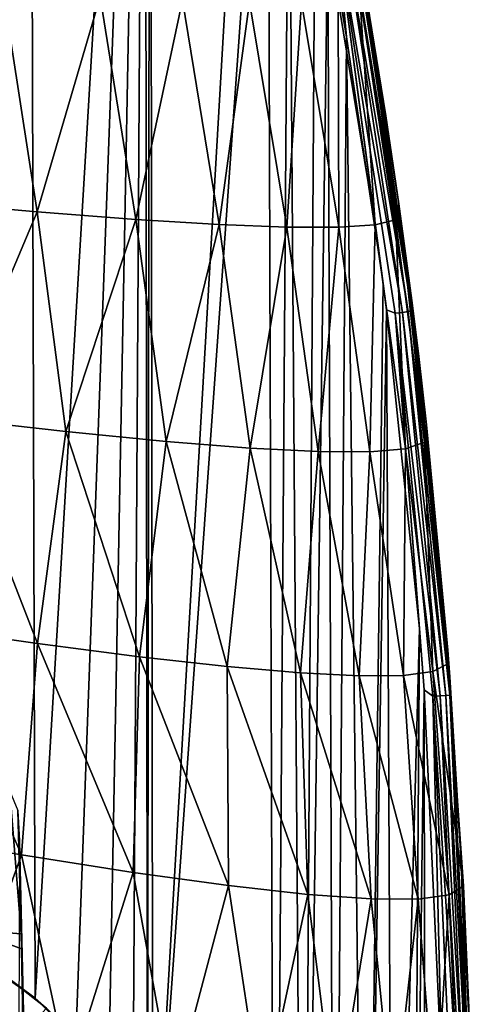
# Model space of a CAD drawing. Header units: metres. Extents: x -25 to 25, y -125 to 22.
# Tile 532 of 552: x 21.29 to 24.73, y -10.93 to -3.46. Entities that reach past the tile are written whole.
import ezdxf

# ---------------------------------------------------------------- set-up
doc = ezdxf.new("R2010")
doc.units = ezdxf.units.M
doc.layers.add('solid_500465_01', color=7, linetype='CONTINUOUS')

msp = doc.modelspace()

# ---------------------------------------------------------------- linework, layer by layer
at = {"layer": 'solid_500465_01'}
for points in [[(21.31069, 5.873079), (20.654087, -10.450512), (20.648144, -1.04473)], [(21.31069, 5.873079), (21.050611, -10.635806), (20.654087, -10.450512)], [(21.31069, 5.873079), (21.358633, 5.738719), (21.050611, -10.635806)], [(21.358633, 5.738719), (21.40584, -10.884295), (21.050611, -10.635806)], [(21.358633, 5.738719), (22.240648, 3.044849), (21.40584, -10.884295)], [(22.240648, 3.044849), (21.715706, -11.19416), (21.40584, -10.884295)], [(22.240648, 3.044849), (21.964193, -11.549388), (21.715706, -11.19416)], [(22.240648, 3.044849), (22.149488, -11.945913), (21.964193, -11.549388)], [(22.240648, 3.044849), (22.260756, -12.361474), (22.149488, -11.945913)], [(22.240648, 3.044849), (22.280205, 2.911037), (22.260756, -12.361474)], [(22.280205, 2.911037), (22.299999, -12.8), (22.260756, -12.361474)], [(22.280205, 2.911037), (23.044086, 0.037224), (22.299999, -12.8)], [(23.044086, 0.037224), (23.174875, -0.529091), (22.299999, -12.8)], [(23.174875, -0.529091), (23.22373, -16.417131), (22.299999, -12.8)], [(23.174875, -0.529091), (23.333162, -1.254934), (23.22373, -16.417131)], [(23.333162, -1.254934), (23.443289, -16.293259), (23.22373, -16.417131)], [(23.333162, -1.254934), (23.533255, -2.249625), (23.443289, -16.293259)], [(23.533255, -2.249625), (23.628246, -2.758839), (23.443289, -16.293259)], [(23.628246, -2.758839), (23.678102, -16.117458), (23.443289, -16.293259)], [(23.628246, -2.758839), (23.772409, -3.589207), (23.678102, -16.117458)], [(23.698402, -2.799582, 0.009782), (23.772409, -3.589207), (23.628246, -2.758839)], [(23.698402, -2.799582, 0.009782), (23.753254, -2.789675, 0.03817), (24.195328, -5.680095, 0.037861)], [(23.698402, -2.799582, 0.009782), (24.195328, -5.680095, 0.037861), (24.1402, -5.687032, 0.0097)], [(23.698402, -2.799582, 0.009782), (24.075005, -5.661941), (24.04933, -5.46176)], [(23.698402, -2.799582, 0.009782), (24.1402, -5.687032, 0.0097), (24.075005, -5.661941)], [(23.698402, -2.799582, 0.009782), (24.04933, -5.46176), (23.772409, -3.589207)], [(23.753254, -2.789675, 0.03817), (23.796793, -2.781812, 0.082388), (24.239185, -5.674576, 0.081749)], [(23.753254, -2.789675, 0.03817), (24.239185, -5.674576, 0.081749), (24.195328, -5.680095, 0.037861)], [(23.796793, -2.781812, 0.082388), (23.82476, -2.77676, 0.13811), (24.267519, -5.671011, 0.137108)], [(23.796793, -2.781812, 0.082388), (24.267519, -5.671011, 0.137108), (24.239185, -5.674576, 0.081749)], [(23.82476, -2.77676, 0.13811), (23.833099, -2.767704, 0.199891), (24.272305, -5.627934, 0.198613)], [(23.82476, -2.77676, 0.13811), (24.272305, -5.627934, 0.198613), (24.267519, -5.671011, 0.137108)], [(23.833099, -2.767704, 0.199891), (24.169031, -4.856286, 0.199027), (24.272305, -5.627934, 0.198613)], [(23.833099, -2.767704, 0.199891), (24.070477, -4.187548, 0.199345), (24.169031, -4.856286, 0.199027)], [(23.833099, -2.767704, 0.199891), (23.910818, -3.20796, 0.199741), (24.070477, -4.187548, 0.199345)], [(23.910818, -3.20796, 0.199741), (23.871716, -3.287928, 3.423659), (24.143339, -4.977592, 3.418519)], [(23.910818, -3.20796, 0.199741), (24.143339, -4.977592, 3.418519), (24.070477, -4.187548, 0.199345)], [(21.162369, -3.242882, 22.558607), (20.553539, -4.841162, 25.643385), (21.421431, -4.917573, 22.527714)], [(21.901031, -3.283086, 19.412745), (21.162369, -3.242882, 22.558607), (21.421431, -4.917573, 22.527714)], [(21.901031, -3.283086, 19.412745), (21.421431, -4.917573, 22.527714), (22.171869, -4.975077, 19.386166)], [(22.525511, -3.310242, 16.24468), (21.901031, -3.283086, 19.412745), (22.171869, -4.975077, 19.386166)], [(22.525511, -3.310242, 16.24468), (22.171869, -4.975077, 19.386166), (22.804258, -5.013637, 16.222391)], [(23.035309, -3.324337, 13.05807), (22.525511, -3.310242, 16.24468), (22.804258, -5.013637, 16.222391)], [(23.035309, -3.324337, 13.05807), (22.804258, -5.013637, 16.222391), (23.318096, -5.03322, 13.040055)], [(23.429932, -3.325356, 9.85657), (23.035309, -3.324337, 13.05807), (23.318096, -5.03322, 13.040055)], [(23.429932, -3.325356, 9.85657), (23.318096, -5.03322, 13.040055), (23.712877, -5.033791, 9.842832)], [(23.708893, -3.313248, 6.643865), (23.429932, -3.325356, 9.85657), (23.712877, -5.033791, 9.842832)], [(23.871716, -3.287928, 3.423659), (23.708893, -3.313248, 6.643865), (23.988117, -5.015281, 6.634414)], [(23.708893, -3.313248, 6.643865), (23.712877, -5.033791, 9.842832), (23.988117, -5.015281, 6.634414)], [(23.871716, -3.287928, 3.423659), (23.988117, -5.015281, 6.634414), (24.143339, -4.977592, 3.418519)], [(23.772409, -3.589207), (23.915592, -15.878611), (23.678102, -16.117458)], [(23.772409, -3.589207), (24.04933, -5.46176), (23.915592, -15.878611)], [(24.070477, -4.187548, 0.199345), (24.143339, -4.977592, 3.418519), (24.169031, -4.856286, 0.199027)], [(21.421431, -4.917573, 22.527714), (20.553539, -4.841162, 25.643385), (20.757835, -6.485318, 25.643667)], [(24.169031, -4.856286, 0.199027), (24.143339, -4.977592, 3.418519), (24.364691, -6.666408, 3.417768)], [(24.272305, -5.627934, 0.198613), (24.169031, -4.856286, 0.199027), (24.364691, -6.666408, 3.417768)], [(21.421431, -4.917573, 22.527714), (20.757835, -6.485318, 25.643667), (21.640137, -6.584977, 22.528074)], [(22.171869, -4.975077, 19.386166), (21.421431, -4.917573, 22.527714), (21.640137, -6.584977, 22.528074)], [(22.171869, -4.975077, 19.386166), (21.640137, -6.584977, 22.528074), (22.401014, -6.660165, 19.386494)], [(22.804258, -5.013637, 16.222391), (22.171869, -4.975077, 19.386166), (22.401014, -6.660165, 19.386494)], [(24.143339, -4.977592, 3.418519), (23.988117, -5.015281, 6.634414), (24.219051, -6.714746, 6.63393)], [(24.143339, -4.977592, 3.418519), (24.219051, -6.714746, 6.63393), (24.364691, -6.666408, 3.417768)], [(22.804258, -5.013637, 16.222391), (22.401014, -6.660165, 19.386494), (23.039854, -6.710806, 16.222595)], [(23.318096, -5.03322, 13.040055), (22.804258, -5.013637, 16.222391), (23.039854, -6.710806, 16.222595)], [(23.318096, -5.03322, 13.040055), (23.039854, -6.710806, 16.222595), (23.556145, -6.736834, 13.04007)], [(23.712877, -5.033791, 9.842832), (23.318096, -5.03322, 13.040055), (23.556145, -6.736834, 13.04007)], [(23.712877, -5.033791, 9.842832), (23.556145, -6.736834, 13.04007), (23.949377, -6.73818, 9.842609)], [(23.988117, -5.015281, 6.634414), (23.712877, -5.033791, 9.842832), (23.949377, -6.73818, 9.842609)], [(23.988117, -5.015281, 6.634414), (23.949377, -6.73818, 9.842609), (24.219051, -6.714746, 6.63393)], [(24.04933, -5.46176), (24.075005, -5.661941), (23.915592, -15.878611)], [(24.075005, -5.661941), (24.123831, -15.591967), (23.915592, -15.878611)], [(24.075005, -5.661941), (24.326128, -8.07841), (24.123831, -15.591967)], [(24.1402, -5.687032, 0.0097), (24.326128, -8.07841), (24.075005, -5.661941)], [(24.195328, -5.680095, 0.037861), (24.239185, -5.674576, 0.081749), (24.526175, -8.586838, 0.080784)], [(24.239185, -5.674576, 0.081749), (24.267519, -5.671011, 0.137108), (24.554861, -8.584775, 0.135592)], [(24.239185, -5.674576, 0.081749), (24.554861, -8.584775, 0.135592), (24.526175, -8.586838, 0.080784)], [(24.267519, -5.671011, 0.137108), (24.272305, -5.627934, 0.198613), (24.564444, -8.56991, 0.196596)], [(24.267519, -5.671011, 0.137108), (24.564444, -8.56991, 0.196596), (24.554861, -8.584775, 0.135592)], [(24.272305, -5.627934, 0.198613), (24.555437, -8.446977, 0.196693), (24.564444, -8.56991, 0.196596)], [(24.272305, -5.627934, 0.198613), (24.539951, -8.243948, 0.196852), (24.555437, -8.446977, 0.196693)], [(24.272305, -5.627934, 0.198613), (24.379271, -6.533119, 0.198066), (24.539951, -8.243948, 0.196852)], [(24.272305, -5.627934, 0.198613), (24.319803, -6.014092, 0.198388), (24.379271, -6.533119, 0.198066)], [(24.272305, -5.627934, 0.198613), (24.364691, -6.666408, 3.417768), (24.319803, -6.014092, 0.198388)], [(24.1402, -5.687032, 0.0097), (24.195328, -5.680095, 0.037861), (24.482149, -8.590003, 0.037394)], [(24.1402, -5.687032, 0.0097), (24.482149, -8.590003, 0.037394), (24.426998, -8.593967, 0.009578)], [(24.1402, -5.687032, 0.0097), (24.362173, -8.545146), (24.326128, -8.07841)], [(24.1402, -5.687032, 0.0097), (24.426998, -8.593967, 0.009578), (24.362173, -8.545146)], [(24.195328, -5.680095, 0.037861), (24.526175, -8.586838, 0.080784), (24.482149, -8.590003, 0.037394)], [(24.319803, -6.014092, 0.198388), (24.364691, -6.666408, 3.417768), (24.379271, -6.533119, 0.198066)], [(20.757835, -6.485318, 25.643667), (20.539808, -8.067237, 26.888992), (21.424141, -8.193576, 23.991934)], [(21.640137, -6.584977, 22.528074), (20.757835, -6.485318, 25.643667), (21.424141, -8.193576, 23.991934)], [(24.364691, -6.666408, 3.417768), (24.540735, -8.348201, 3.203096), (24.379271, -6.533119, 0.198066)], [(24.379271, -6.533119, 0.198066), (24.540735, -8.348201, 3.203096), (24.539951, -8.243948, 0.196852)], [(21.640137, -6.584977, 22.528074), (21.424141, -8.193576, 23.991934), (22.199778, -8.294054, 21.070698)], [(22.401014, -6.660165, 19.386494), (21.640137, -6.584977, 22.528074), (22.199778, -8.294054, 21.070698)], [(22.401014, -6.660165, 19.386494), (22.199778, -8.294054, 21.070698), (22.865982, -8.368546, 18.128229)], [(23.039854, -6.710806, 16.222595), (22.401014, -6.660165, 19.386494), (22.865982, -8.368546, 18.128229)], [(23.039854, -6.710806, 16.222595), (22.865982, -8.368546, 18.128229), (23.422327, -8.41697, 15.167542)], [(23.556145, -6.736834, 13.04007), (23.039854, -6.710806, 16.222595), (23.422327, -8.41697, 15.167542)], [(24.219051, -6.714746, 6.63393), (23.949377, -6.73818, 9.842609), (24.203743, -8.435283, 9.203589)], [(24.219051, -6.714746, 6.63393), (24.203743, -8.435283, 9.203589), (24.427992, -8.404976, 6.206385)], [(24.364691, -6.666408, 3.417768), (24.219051, -6.714746, 6.63393), (24.427992, -8.404976, 6.206385)], [(24.364691, -6.666408, 3.417768), (24.427992, -8.404976, 6.206385), (24.540735, -8.348201, 3.203096)], [(23.556145, -6.736834, 13.04007), (23.422327, -8.41697, 15.167542), (23.868387, -8.439244, 12.191656)], [(23.949377, -6.73818, 9.842609), (23.556145, -6.736834, 13.04007), (23.868387, -8.439244, 12.191656)], [(23.949377, -6.73818, 9.842609), (23.868387, -8.439244, 12.191656), (24.203743, -8.435283, 9.203589)], [(20.539808, -8.067237, 26.888992), (20.334738, -9.631392, 27.92976), (21.302507, -9.797005, 24.925537)], [(21.424141, -8.193576, 23.991934), (20.539808, -8.067237, 26.888992), (21.302507, -9.797005, 24.925537)], [(24.326128, -8.07841), (24.273891, -15.303301), (24.123831, -15.591967)], [(24.326128, -8.07841), (24.362173, -8.545146), (24.273891, -15.303301)], [(21.424141, -8.193576, 23.991934), (21.302507, -9.797005, 24.925537), (22.149666, -9.929991, 21.894106)], [(22.199778, -8.294054, 21.070698), (21.424141, -8.193576, 23.991934), (22.149666, -9.929991, 21.894106)], [(22.199778, -8.294054, 21.070698), (22.149666, -9.929991, 21.894106), (22.875164, -10.030129, 18.838753)], [(22.865982, -8.368546, 18.128229), (22.199778, -8.294054, 21.070698), (22.875164, -10.030129, 18.838753)], [(24.555437, -8.446977, 0.196693), (24.539951, -8.243948, 0.196852), (24.540735, -8.348201, 3.203096)], [(22.865982, -8.368546, 18.128229), (22.875164, -10.030129, 18.838753), (23.478479, -10.097298, 15.762872)], [(23.422327, -8.41697, 15.167542), (22.865982, -8.368546, 18.128229), (23.478479, -10.097298, 15.762872)], [(24.540735, -8.348201, 3.203096), (24.427992, -8.404976, 6.206385), (24.660408, -10.033818, 3.322329)], [(24.540735, -8.348201, 3.203096), (24.660408, -10.033818, 3.322329), (24.641115, -9.837066, 0.195519)], [(24.540735, -8.348201, 3.203096), (24.641115, -9.837066, 0.195519), (24.564444, -8.56991, 0.196596)], [(24.555437, -8.446977, 0.196693), (24.540735, -8.348201, 3.203096), (24.564444, -8.56991, 0.196596)], [(23.422327, -8.41697, 15.167542), (23.478479, -10.097298, 15.762872), (23.959131, -10.131378, 12.669871)], [(23.868387, -8.439244, 12.191656), (23.422327, -8.41697, 15.167542), (23.959131, -10.131378, 12.669871)], [(24.203743, -8.435283, 9.203589), (23.868387, -8.439244, 12.191656), (24.316643, -10.132254, 9.563158)], [(23.868387, -8.439244, 12.191656), (23.959131, -10.131378, 12.669871), (24.316643, -10.132254, 9.563158)], [(24.427992, -8.404976, 6.206385), (24.203743, -8.435283, 9.203589), (24.55055, -10.099785, 6.446163)], [(24.203743, -8.435283, 9.203589), (24.316643, -10.132254, 9.563158), (24.55055, -10.099785, 6.446163)], [(24.427992, -8.404976, 6.206385), (24.55055, -10.099785, 6.446163), (24.660408, -10.033818, 3.322329)], [(24.362173, -8.545146), (24.369213, -15.044856), (24.273891, -15.303301)], [(24.362173, -8.545146), (24.497309, -11.510258), (24.369213, -15.044856)], [(24.426998, -8.593967, 0.009578), (24.497309, -11.510258), (24.362173, -8.545146)], [(24.426998, -8.593967, 0.009578), (24.482149, -8.590003, 0.037394), (24.612867, -11.508142, 0.03678)], [(24.482149, -8.590003, 0.037394), (24.526175, -8.586838, 0.080784), (24.656912, -11.507336, 0.079512)], [(24.482149, -8.590003, 0.037394), (24.656912, -11.507336, 0.079512), (24.612867, -11.508142, 0.03678)], [(24.526175, -8.586838, 0.080784), (24.554861, -8.584775, 0.135592), (24.685926, -11.506804, 0.13359)], [(24.526175, -8.586838, 0.080784), (24.685926, -11.506804, 0.13359), (24.656912, -11.507336, 0.079512)], [(24.554861, -8.584775, 0.135592), (24.564444, -8.56991, 0.196596), (24.697178, -11.506568, 0.193921)], [(24.554861, -8.584775, 0.135592), (24.697178, -11.506568, 0.193921), (24.685926, -11.506804, 0.13359)], [(24.564444, -8.56991, 0.196596), (24.641115, -9.837066, 0.195519), (24.697178, -11.506568, 0.193921)], [(24.426998, -8.593967, 0.009578), (24.612867, -11.508142, 0.03678), (24.557943, -11.509148, 0.009417)], [(24.426998, -8.593967, 0.009578), (24.557943, -11.509148, 0.009417), (24.497309, -11.510258)], [(20.913708, -10.367389, 12.123845), (21.21479, -9.312916, 8.604237), (21.300844, -10.397549, 8.621002)], [(21.275139, -9.461031, 8.048731), (21.300844, -10.397549, 8.621002), (21.21479, -9.312916, 8.604237)], [(21.287609, -9.688116, 7.938599), (21.300844, -10.397549, 8.621002), (21.275139, -9.461031, 8.048731)], [(21.302507, -9.797005, 24.925537), (20.334738, -9.631392, 27.92976), (20.756691, -11.30455, 27.030291)], [(21.318441, -10.988729, 8.678671), (21.287609, -9.688116, 7.938599), (21.281687, -11.113642, 8.439473)], [(21.318441, -10.988729, 8.678671), (21.300844, -10.397549, 8.621002), (21.287609, -9.688116, 7.938599)], [(21.302507, -9.797005, 24.925537), (20.756691, -11.30455, 27.030291), (21.664034, -11.477728, 24.118757)], [(22.149666, -9.929991, 21.894106), (21.302507, -9.797005, 24.925537), (21.664034, -11.477728, 24.118757)], [(24.641115, -9.837066, 0.195519), (24.698883, -11.599353, 0.19669), (24.697178, -11.506568, 0.193921)], [(24.641115, -9.837066, 0.195519), (24.734438, -11.708366, 3.219452), (24.698883, -11.599353, 0.19669)], [(24.641115, -9.837066, 0.195519), (24.660408, -10.033818, 3.322329), (24.734438, -11.708366, 3.219452)], [(22.149666, -9.929991, 21.894106), (21.664034, -11.477728, 24.118757), (22.455341, -11.616157, 21.182592)], [(22.875164, -10.030129, 18.838753), (22.149666, -9.929991, 21.894106), (22.455341, -11.616157, 21.182592)], [(22.875164, -10.030129, 18.838753), (22.455341, -11.616157, 21.182592), (23.129814, -11.719634, 18.224804)], [(23.478479, -10.097298, 15.762872), (22.875164, -10.030129, 18.838753), (23.129814, -11.719634, 18.224804)], [(24.660408, -10.033818, 3.322329), (24.55055, -10.099785, 6.446163), (24.65062, -11.781552, 6.239059)], [(24.660408, -10.033818, 3.322329), (24.65062, -11.781552, 6.239059), (24.734438, -11.708366, 3.219452)], [(23.478479, -10.097298, 15.762872), (23.129814, -11.719634, 18.224804), (23.687012, -11.788038, 15.24847)], [(23.959131, -10.131378, 12.669871), (23.478479, -10.097298, 15.762872), (23.687012, -11.788038, 15.24847)], [(23.959131, -10.131378, 12.669871), (23.687012, -11.788038, 15.24847), (24.126497, -11.821244, 12.256676)], [(24.316643, -10.132254, 9.563158), (23.959131, -10.131378, 12.669871), (24.126497, -11.821244, 12.256676)], [(24.316643, -10.132254, 9.563158), (24.126497, -11.821244, 12.256676), (24.447838, -11.819129, 9.252504)], [(24.55055, -10.099785, 6.446163), (24.316643, -10.132254, 9.563158), (24.447838, -11.819129, 9.252504)], [(24.55055, -10.099785, 6.446163), (24.447838, -11.819129, 9.252504), (24.65062, -11.781552, 6.239059)], [(21.303394, -10.51026, 8.683825), (20.913708, -10.367389, 12.123845), (21.300844, -10.397549, 8.621002)], [(21.320824, -11.473311, 9.169843), (20.99781, -11.577432, 12.131329), (20.913708, -10.367389, 12.123845)], [(21.303394, -10.51026, 8.683825), (21.320824, -11.473311, 9.169843), (20.913708, -10.367389, 12.123845)], [(21.318441, -10.988729, 8.678671), (21.303394, -10.51026, 8.683825), (21.300844, -10.397549, 8.621002)], [(21.318441, -10.988729, 8.678671), (21.320824, -11.473311, 9.169843), (21.303394, -10.51026, 8.683825)], [(21.16737, -10.707084, 3), (21.050611, -10.635806), (21.40584, -10.884295)], [(21.493204, -10.96069, 3), (19.799999, -12.8, 4.443376), (21.16737, -10.707084, 3)], [(21.493204, -10.96069, 3), (21.16737, -10.707084, 3), (21.40584, -10.884295)], [(21.493204, -10.96069, 3), (21.40584, -10.884295), (21.715706, -11.19416)]]:
    msp.add_3dface(points, dxfattribs=at)

doc.saveas('drawing.dxf')
